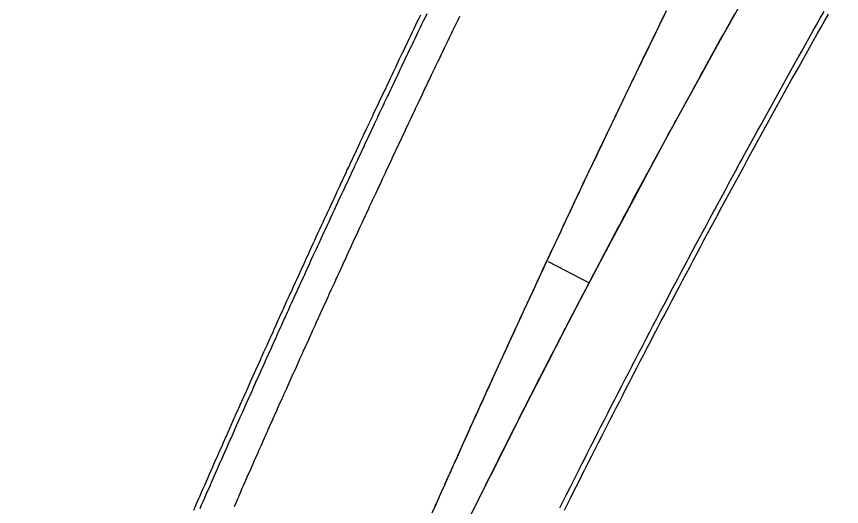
# Model space of a CAD drawing. Extents: x 2145147 to 2158018, y 137519 to 148068.
# Drawn here: x 2151045.1 to 2151152.9, y 141761.1 to 141825.1 of the extents above; entities that cross this region are included whole.
import ezdxf

# ---------------------------------------------------------------- set-up
doc = ezdxf.new("R2010")
doc.units = 0
doc.layers.add('PR_Align_Ramp_E', color=7, linetype='Continuous')
doc.layers.add('PR_Phasing_Pavement_1', color=7, linetype='Continuous')

msp = doc.modelspace()

# ---------------------------------------------------------------- linework, layer by layer
at = {"layer": 'PR_Align_Ramp_E'}
msp.add_lwpolyline([(2151114.58, 141793.07), (2151119.9, 141790.28)], dxfattribs=at)
msp.add_arc((2152388.44, 141125.03), 1432.39, 138.84043, 162.99163, dxfattribs=at)
at = {"layer": 'PR_Phasing_Pavement_1'}
for points in [[(2151099.42, 141760.24), (2151099.82, 141761.16), (2151100.23, 141762.08), (2151100.64, 141763), (2151101.05, 141763.91), (2151101.46, 141764.83), (2151101.87, 141765.75), (2151101.99, 141766.02), (2151102.28, 141766.66), (2151102.69, 141767.58), (2151103.1, 141768.5), (2151103.51, 141769.41), (2151103.93, 141770.33), (2151104.34, 141771.24), (2151104.75, 141772.16), (2151105.14, 141773.02), (2151105.17, 141773.07), (2151105.58, 141773.99), (2151106, 141774.9), (2151106.41, 141775.82), (2151106.83, 141776.73), (2151107.25, 141777.65), (2151107.66, 141778.56), (2151108.08, 141779.47), (2151108.32, 141780.01), (2151108.5, 141780.39), (2151108.92, 141781.3), (2151109.34, 141782.22), (2151109.76, 141783.13), (2151110.18, 141784.04), (2151110.6, 141784.95), (2151111.02, 141785.87), (2151111.44, 141786.78), (2151111.53, 141786.98), (2151111.86, 141787.69), (2151112.28, 141788.6), (2151112.71, 141789.52), (2151113.13, 141790.43), (2151113.55, 141791.34), (2151113.98, 141792.25), (2151114.4, 141793.16), (2151114.77, 141793.95), (2151114.83, 141794.07), (2151115.25, 141794.98), (2151115.68, 141795.89), (2151116.11, 141796.8), (2151116.54, 141797.71), (2151116.96, 141798.62), (2151117.39, 141799.53), (2151117.82, 141800.44), (2151118.04, 141800.91), (2151118.25, 141801.35), (2151118.68, 141802.26), (2151119.11, 141803.17), (2151119.54, 141804.08), (2151119.97, 141804.99), (2151120.41, 141805.9), (2151120.84, 141806.81), (2151121.27, 141807.71), (2151121.34, 141807.85), (2151121.7, 141808.62), (2151122.14, 141809.53), (2151122.57, 141810.44), (2151123.01, 141811.34), (2151123.44, 141812.25), (2151123.88, 141813.16), (2151124.32, 141814.07), (2151124.66, 141814.79), (2151124.75, 141814.97), (2151125.19, 141815.88), (2151125.63, 141816.78), (2151126.07, 141817.69), (2151126.5, 141818.6), (2151126.94, 141819.5), (2151127.38, 141820.41), (2151127.82, 141821.32), (2151128.01, 141821.71), (2151128.26, 141822.22), (2151128.7, 141823.13), (2151129.14, 141824.03), (2151129.58, 141824.94), (2151130.01, 141825.85)], [(2151099.69, 141760.87), (2151099.85, 141761.23), (2151099.92, 141761.38), (2151100.27, 141762.15), (2151100.32, 141762.28), (2151100.68, 141763.08), (2151100.72, 141763.18), (2151101.09, 141764.01), (2151101.12, 141764.08), (2151101.51, 141764.94), (2151101.53, 141764.98), (2151101.92, 141765.87), (2151101.93, 141765.88), (2151102.33, 141766.79), (2151102.34, 141766.8), (2151102.74, 141767.69), (2151102.75, 141767.72), (2151103.14, 141768.59), (2151103.17, 141768.65), (2151103.33, 141769), (2151103.55, 141769.49), (2151103.59, 141769.58), (2151103.96, 141770.39), (2151104.01, 141770.5), (2151104.36, 141771.29), (2151104.42, 141771.43), (2151104.77, 141772.19), (2151104.84, 141772.35), (2151105.17, 141773.09), (2151105.26, 141773.28), (2151105.58, 141773.99), (2151105.68, 141774.21), (2151105.99, 141774.89), (2151106.1, 141775.13), (2151106.4, 141775.79), (2151106.52, 141776.06), (2151106.81, 141776.69), (2151106.94, 141776.98), (2151107, 141777.12), (2151107.22, 141777.58), (2151107.37, 141777.91), (2151107.63, 141778.48), (2151107.79, 141778.83), (2151108.04, 141779.38), (2151108.21, 141779.76), (2151108.45, 141780.28), (2151108.63, 141780.68), (2151108.86, 141781.18), (2151108.9, 141781.26), (2151109.06, 141781.6), (2151109.27, 141782.07), (2151109.48, 141782.53), (2151109.68, 141782.97), (2151109.9, 141783.45), (2151110.1, 141783.87), (2151110.33, 141784.38), (2151110.51, 141784.77), (2151110.72, 141785.22), (2151110.75, 141785.3), (2151110.92, 141785.66), (2151111.18, 141786.22), (2151111.34, 141786.56), (2151111.61, 141787.14), (2151111.75, 141787.46), (2151112.03, 141788.07), (2151112.17, 141788.35), (2151112.46, 141788.99), (2151112.58, 141789.25), (2151112.89, 141789.91), (2151113, 141790.14), (2151113.32, 141790.83), (2151113.41, 141791.04), (2151113.75, 141791.75), (2151113.83, 141791.93), (2151114.18, 141792.67), (2151114.25, 141792.83), (2151114.47, 141793.3), (2151114.61, 141793.6), (2151114.67, 141793.72), (2151115.04, 141794.52), (2151115.08, 141794.62), (2151115.47, 141795.44), (2151115.5, 141795.51), (2151115.9, 141796.36), (2151115.92, 141796.41), (2151116.33, 141797.28), (2151116.34, 141797.3), (2151116.38, 141797.38), (2151116.76, 141798.2), (2151116.76, 141798.2), (2151117.18, 141799.09), (2151117.2, 141799.12), (2151117.6, 141799.98), (2151117.63, 141800.04), (2151118.02, 141800.88), (2151118.06, 141800.96), (2151118.25, 141801.36), (2151118.45, 141801.77), (2151118.5, 141801.88), (2151118.87, 141802.66), (2151118.93, 141802.79), (2151119.29, 141803.55), (2151119.37, 141803.71), (2151119.72, 141804.45), (2151119.8, 141804.63), (2151120.14, 141805.34), (2151120.24, 141805.55), (2151120.56, 141806.23), (2151120.68, 141806.47), (2151120.99, 141807.12), (2151121.11, 141807.38), (2151121.41, 141808.01), (2151121.55, 141808.3), (2151121.84, 141808.9), (2151121.99, 141809.22), (2151122.08, 141809.41), (2151122.26, 141809.8), (2151122.43, 141810.13), (2151122.69, 141810.69), (2151122.87, 141811.05), (2151123.12, 141811.58), (2151123.31, 141811.97), (2151123.55, 141812.47), (2151123.75, 141812.88), (2151123.97, 141813.36), (2151124.19, 141813.8), (2151124.4, 141814.25), (2151124.63, 141814.71), (2151124.83, 141815.14), (2151125.07, 141815.63), (2151125.26, 141816.03), (2151125.51, 141816.55), (2151125.69, 141816.91), (2151125.94, 141817.43), (2151125.96, 141817.46), (2151126.12, 141817.81), (2151126.4, 141818.39), (2151126.56, 141818.71), (2151126.85, 141819.31), (2151126.99, 141819.61), (2151127.3, 141820.24), (2151127.43, 141820.51), (2151127.75, 141821.17), (2151127.87, 141821.41), (2151128.2, 141822.09), (2151128.3, 141822.31), (2151128.65, 141823.02), (2151128.74, 141823.21), (2151129.09, 141823.95), (2151129.17, 141824.11), (2151129.54, 141824.87), (2151129.61, 141825.01), (2151129.99, 141825.8)], [(2151116.08, 141760.89), (2151116.52, 141761.78), (2151116.97, 141762.66), (2151117.42, 141763.55), (2151117.86, 141764.44), (2151118.31, 141765.32), (2151118.73, 141766.16), (2151118.76, 141766.21), (2151119.2, 141767.1), (2151119.65, 141767.98), (2151120.1, 141768.87), (2151120.55, 141769.75), (2151121, 141770.64), (2151121.45, 141771.52), (2151121.9, 141772.41), (2151122.17, 141772.92), (2151122.36, 141773.29), (2151122.81, 141774.18), (2151123.26, 141775.06), (2151123.72, 141775.94), (2151124.17, 141776.83), (2151124.63, 141777.71), (2151125.08, 141778.59), (2151125.54, 141779.47), (2151125.64, 141779.67), (2151126, 141780.35), (2151126.45, 141781.23), (2151126.91, 141782.12), (2151127.37, 141783), (2151127.83, 141783.88), (2151128.29, 141784.76), (2151128.75, 141785.64), (2151129.15, 141786.4), (2151129.21, 141786.52), (2151129.68, 141787.39), (2151130.14, 141788.27), (2151130.6, 141789.15), (2151131.07, 141790.03), (2151131.53, 141790.91), (2151132, 141791.78), (2151132.46, 141792.66), (2151132.7, 141793.11), (2151132.93, 141793.54), (2151133.39, 141794.41), (2151133.86, 141795.29), (2151134.33, 141796.17), (2151134.8, 141797.04), (2151135.27, 141797.92), (2151135.74, 141798.79), (2151136.21, 141799.67), (2151136.28, 141799.8), (2151136.68, 141800.54), (2151137.15, 141801.41), (2151137.63, 141802.29), (2151138.1, 141803.16), (2151138.57, 141804.03), (2151139.05, 141804.9), (2151139.52, 141805.78), (2151139.9, 141806.47), (2151140, 141806.65), (2151140.47, 141807.52), (2151140.95, 141808.39), (2151141.43, 141809.26), (2151141.91, 141810.13), (2151142.38, 141811), (2151142.86, 141811.87), (2151143.34, 141812.74), (2151143.55, 141813.12), (2151143.82, 141813.61), (2151144.3, 141814.48), (2151144.79, 141815.35), (2151145.27, 141816.22), (2151145.75, 141817.08), (2151146.23, 141817.95), (2151146.72, 141818.82), (2151147.2, 141819.68), (2151147.24, 141819.75), (2151147.69, 141820.55), (2151148.17, 141821.42), (2151148.66, 141822.28), (2151149.15, 141823.15), (2151149.64, 141824.01), (2151150.12, 141824.88), (2151150.61, 141825.74)], [(2151068.25, 141760.6), (2151068.47, 141761.1), (2151068.67, 141761.54), (2151068.87, 141762.02), (2151069.08, 141762.49), (2151069.27, 141762.93), (2151069.49, 141763.43), (2151069.68, 141763.85), (2151069.85, 141764.24), (2151069.91, 141764.38), (2151070.08, 141764.77), (2151070.32, 141765.32), (2151070.48, 141765.69), (2151070.74, 141766.27), (2151070.89, 141766.61), (2151071.15, 141767.21), (2151071.29, 141767.52), (2151071.57, 141768.16), (2151071.69, 141768.44), (2151071.99, 141769.1), (2151072.1, 141769.36), (2151072.4, 141770.04), (2151072.51, 141770.27), (2151072.82, 141770.99), (2151072.91, 141771.19), (2151073.24, 141771.93), (2151073.32, 141772.11), (2151073.5, 141772.51), (2151073.66, 141772.87), (2151073.72, 141773.02), (2151074.08, 141773.82), (2151074.13, 141773.94), (2151074.5, 141774.76), (2151074.54, 141774.85), (2151074.92, 141775.7), (2151074.95, 141775.77), (2151075.34, 141776.64), (2151075.36, 141776.68), (2151075.76, 141777.58), (2151075.77, 141777.6), (2151076.18, 141778.52), (2151076.18, 141778.52), (2151076.59, 141779.43), (2151076.6, 141779.46), (2151077, 141780.34), (2151077.03, 141780.41), (2151077.19, 141780.77), (2151077.41, 141781.26), (2151077.45, 141781.35), (2151077.82, 141782.17), (2151077.87, 141782.29), (2151078.23, 141783.08), (2151078.3, 141783.23), (2151078.65, 141784), (2151078.72, 141784.17), (2151079.06, 141784.91), (2151079.15, 141785.11), (2151079.47, 141785.82), (2151079.57, 141786.05), (2151079.89, 141786.74), (2151080, 141786.99), (2151080.3, 141787.65), (2151080.43, 141787.93), (2151080.72, 141788.56), (2151080.85, 141788.86), (2151080.92, 141789), (2151081.13, 141789.47), (2151081.28, 141789.8), (2151081.55, 141790.39), (2151081.71, 141790.74), (2151081.97, 141791.3), (2151082.14, 141791.68), (2151082.38, 141792.21), (2151082.57, 141792.62), (2151082.8, 141793.12), (2151082.84, 141793.2), (2151083, 141793.56), (2151083.22, 141794.03), (2151083.43, 141794.49), (2151083.64, 141794.94), (2151083.86, 141795.43), (2151084.05, 141795.85), (2151084.29, 141796.37), (2151084.47, 141796.77), (2151084.69, 141797.22), (2151084.72, 141797.3), (2151084.9, 141797.68), (2151085.16, 141798.24), (2151085.31, 141798.59), (2151085.59, 141799.18), (2151085.74, 141799.49), (2151086.02, 141800.11), (2151086.16, 141800.4), (2151086.46, 141801.05), (2151086.58, 141801.32), (2151086.89, 141801.99), (2151087, 141802.22), (2151087.32, 141802.92), (2151087.42, 141803.13), (2151087.76, 141803.86), (2151087.85, 141804.04), (2151088.2, 141804.79), (2151088.27, 141804.95), (2151088.49, 141805.42), (2151088.63, 141805.73), (2151088.69, 141805.86), (2151089.07, 141806.66), (2151089.12, 141806.77), (2151089.51, 141807.6), (2151089.54, 141807.67), (2151089.94, 141808.53), (2151089.97, 141808.58), (2151090.38, 141809.46), (2151090.4, 141809.49), (2151090.43, 141809.57), (2151090.82, 141810.4), (2151090.82, 141810.4), (2151091.25, 141811.3), (2151091.26, 141811.33), (2151091.68, 141812.21), (2151091.7, 141812.27), (2151092.1, 141813.12), (2151092.14, 141813.2), (2151092.34, 141813.61), (2151092.53, 141814.02), (2151092.58, 141814.13), (2151092.96, 141814.93), (2151093.02, 141815.06), (2151093.39, 141815.83), (2151093.46, 141815.99), (2151093.82, 141816.74), (2151093.91, 141816.93), (2151094.25, 141817.65), (2151094.35, 141817.86), (2151094.68, 141818.55), (2151094.79, 141818.79), (2151095.11, 141819.46), (2151095.24, 141819.72), (2151095.54, 141820.36), (2151095.68, 141820.65), (2151095.97, 141821.27), (2151096.13, 141821.58), (2151096.22, 141821.78), (2151096.41, 141822.17), (2151096.57, 141822.51), (2151096.84, 141823.07), (2151097.02, 141823.44), (2151097.27, 141823.98), (2151097.46, 141824.38), (2151097.71, 141824.88), (2151097.91, 141825.3)], [(2151069.08, 141760.83), (2151069.28, 141761.28), (2151069.48, 141761.75), (2151069.69, 141762.22), (2151069.88, 141762.67), (2151070.1, 141763.17), (2151070.29, 141763.58), (2151070.46, 141763.97), (2151070.52, 141764.11), (2151070.69, 141764.5), (2151070.93, 141765.05), (2151071.09, 141765.42), (2151071.35, 141766), (2151071.5, 141766.34), (2151071.76, 141766.94), (2151071.9, 141767.26), (2151072.18, 141767.89), (2151072.3, 141768.17), (2151072.6, 141768.83), (2151072.71, 141769.09), (2151073.01, 141769.77), (2151073.12, 141770), (2151073.43, 141770.72), (2151073.52, 141770.92), (2151073.85, 141771.66), (2151073.93, 141771.84), (2151074.11, 141772.24), (2151074.27, 141772.6), (2151074.33, 141772.75), (2151074.69, 141773.54), (2151074.74, 141773.67), (2151075.11, 141774.48), (2151075.15, 141774.58), (2151075.53, 141775.43), (2151075.56, 141775.5), (2151075.95, 141776.37), (2151075.97, 141776.41), (2151076.37, 141777.31), (2151076.38, 141777.33), (2151076.79, 141778.24), (2151076.79, 141778.25), (2151077.2, 141779.16), (2151077.21, 141779.19), (2151077.61, 141780.07), (2151077.63, 141780.13), (2151077.8, 141780.49), (2151078.02, 141780.98), (2151078.06, 141781.07), (2151078.43, 141781.9), (2151078.48, 141782.01), (2151078.84, 141782.81), (2151078.91, 141782.95), (2151079.25, 141783.72), (2151079.33, 141783.89), (2151079.67, 141784.64), (2151079.76, 141784.83), (2151080.08, 141785.55), (2151080.18, 141785.77), (2151080.49, 141786.46), (2151080.61, 141786.71), (2151080.91, 141787.38), (2151081.03, 141787.65), (2151081.32, 141788.29), (2151081.46, 141788.59), (2151081.52, 141788.73), (2151081.74, 141789.2), (2151081.89, 141789.53), (2151082.16, 141790.11), (2151082.32, 141790.46), (2151082.57, 141791.02), (2151082.75, 141791.4), (2151082.99, 141791.93), (2151083.18, 141792.34), (2151083.41, 141792.84), (2151083.44, 141792.93), (2151083.6, 141793.28), (2151083.82, 141793.76), (2151084.04, 141794.22), (2151084.24, 141794.67), (2151084.47, 141795.15), (2151084.66, 141795.58), (2151084.9, 141796.09), (2151085.08, 141796.49), (2151085.29, 141796.94), (2151085.33, 141797.03), (2151085.5, 141797.4), (2151085.76, 141797.96), (2151085.92, 141798.31), (2151086.19, 141798.9), (2151086.34, 141799.22), (2151086.63, 141799.83), (2151086.76, 141800.12), (2151087.06, 141800.77), (2151087.18, 141801.03), (2151087.49, 141801.71), (2151087.6, 141801.94), (2151087.93, 141802.64), (2151088.03, 141802.85), (2151088.37, 141803.58), (2151088.45, 141803.76), (2151088.8, 141804.51), (2151088.87, 141804.67), (2151089.1, 141805.14), (2151089.24, 141805.44), (2151089.3, 141805.58), (2151089.67, 141806.38), (2151089.72, 141806.48), (2151090.11, 141807.31), (2151090.15, 141807.39), (2151090.55, 141808.25), (2151090.57, 141808.3), (2151090.99, 141809.18), (2151091, 141809.21), (2151091.04, 141809.29), (2151091.42, 141810.11), (2151091.42, 141810.11), (2151091.85, 141811.02), (2151091.86, 141811.05), (2151092.28, 141811.93), (2151092.3, 141811.98), (2151092.71, 141812.83), (2151092.74, 141812.91), (2151092.94, 141813.32), (2151093.13, 141813.74), (2151093.19, 141813.85), (2151093.56, 141814.64), (2151093.63, 141814.78), (2151093.99, 141815.55), (2151094.07, 141815.71), (2151094.42, 141816.45), (2151094.51, 141816.64), (2151094.85, 141817.36), (2151094.95, 141817.57), (2151095.28, 141818.27), (2151095.4, 141818.5), (2151095.71, 141819.17), (2151095.84, 141819.43), (2151096.14, 141820.07), (2151096.28, 141820.36), (2151096.58, 141820.98), (2151096.73, 141821.3), (2151096.82, 141821.49), (2151097.01, 141821.88), (2151097.17, 141822.23), (2151097.44, 141822.79), (2151097.62, 141823.16), (2151097.87, 141823.69), (2151098.06, 141824.09), (2151098.31, 141824.59), (2151098.51, 141825.02), (2151098.74, 141825.5)], [(2151073.55, 141761.06), (2151073.77, 141761.56), (2151073.95, 141761.98), (2151074.12, 141762.36), (2151074.18, 141762.5), (2151074.35, 141762.89), (2151074.59, 141763.45), (2151074.75, 141763.81), (2151075.01, 141764.39), (2151075.16, 141764.72), (2151075.42, 141765.33), (2151075.56, 141765.64), (2151075.84, 141766.27), (2151075.96, 141766.55), (2151076.25, 141767.21), (2151076.37, 141767.47), (2151076.67, 141768.15), (2151076.77, 141768.38), (2151077.09, 141769.1), (2151077.18, 141769.3), (2151077.5, 141770.04), (2151077.58, 141770.21), (2151077.76, 141770.61), (2151077.92, 141770.98), (2151077.99, 141771.13), (2151078.34, 141771.92), (2151078.4, 141772.04), (2151078.76, 141772.86), (2151078.8, 141772.95), (2151079.18, 141773.8), (2151079.21, 141773.87), (2151079.6, 141774.74), (2151079.62, 141774.78), (2151080.02, 141775.67), (2151080.03, 141775.69), (2151080.44, 141776.6), (2151080.44, 141776.61), (2151080.85, 141777.52), (2151080.86, 141777.55), (2151081.25, 141778.43), (2151081.28, 141778.49), (2151081.44, 141778.85), (2151081.67, 141779.34), (2151081.71, 141779.43), (2151082.08, 141780.25), (2151082.13, 141780.37), (2151082.49, 141781.16), (2151082.55, 141781.31), (2151082.9, 141782.08), (2151082.97, 141782.24), (2151083.31, 141782.99), (2151083.4, 141783.18), (2151083.72, 141783.9), (2151083.82, 141784.12), (2151084.14, 141784.81), (2151084.25, 141785.06), (2151084.55, 141785.72), (2151084.68, 141785.99), (2151084.96, 141786.63), (2151085.1, 141786.93), (2151085.17, 141787.07), (2151085.38, 141787.54), (2151085.53, 141787.87), (2151085.79, 141788.45), (2151085.96, 141788.8), (2151086.21, 141789.36), (2151086.38, 141789.74), (2151086.63, 141790.27), (2151086.81, 141790.67), (2151087.04, 141791.18), (2151087.08, 141791.26), (2151087.24, 141791.61), (2151087.46, 141792.09), (2151087.67, 141792.55), (2151087.88, 141792.99), (2151088.1, 141793.48), (2151088.29, 141793.9), (2151088.53, 141794.42), (2151088.71, 141794.81), (2151088.92, 141795.27), (2151088.96, 141795.35), (2151089.13, 141795.72), (2151089.39, 141796.29), (2151089.55, 141796.63), (2151089.82, 141797.22), (2151089.97, 141797.54), (2151090.26, 141798.15), (2151090.39, 141798.44), (2151090.69, 141799.09), (2151090.81, 141799.35), (2151091.12, 141800.02), (2151091.23, 141800.26), (2151091.56, 141800.95), (2151091.65, 141801.16), (2151091.99, 141801.89), (2151092.08, 141802.07), (2151092.43, 141802.82), (2151092.5, 141802.98), (2151092.72, 141803.45), (2151092.86, 141803.75), (2151092.92, 141803.88), (2151093.3, 141804.68), (2151093.35, 141804.79), (2151093.73, 141805.62), (2151093.77, 141805.69), (2151094.17, 141806.55), (2151094.19, 141806.6), (2151094.61, 141807.48), (2151094.62, 141807.51), (2151094.66, 141807.59), (2151095.04, 141808.41), (2151095.04, 141808.41), (2151095.47, 141809.32), (2151095.48, 141809.34), (2151095.9, 141810.22), (2151095.92, 141810.27), (2151096.32, 141811.12), (2151096.36, 141811.2), (2151096.55, 141811.62), (2151096.75, 141812.03), (2151096.8, 141812.13), (2151097.18, 141812.93), (2151097.24, 141813.07), (2151097.61, 141813.84), (2151097.68, 141813.99), (2151098.03, 141814.74), (2151098.12, 141814.92), (2151098.46, 141815.64), (2151098.56, 141815.85), (2151098.89, 141816.55), (2151099.01, 141816.78), (2151099.32, 141817.45), (2151099.45, 141817.71), (2151099.75, 141818.35), (2151099.89, 141818.64), (2151100.19, 141819.25), (2151100.34, 141819.57), (2151100.43, 141819.76), (2151100.62, 141820.16), (2151100.78, 141820.5), (2151101.05, 141821.06), (2151101.23, 141821.43), (2151101.48, 141821.96), (2151101.67, 141822.35), (2151101.91, 141822.86), (2151102.12, 141823.28), (2151102.35, 141823.76), (2151102.56, 141824.21), (2151102.78, 141824.66), (2151103.01, 141825.14)], [(2151104.91, 141760.88), (2151105.35, 141761.78), (2151105.8, 141762.67), (2151106.24, 141763.57), (2151106.37, 141763.83), (2151106.69, 141764.46), (2151107.14, 141765.36), (2151107.58, 141766.25), (2151108.03, 141767.15), (2151108.48, 141768.04), (2151108.93, 141768.93), (2151109.38, 141769.83), (2151109.8, 141770.66), (2151109.83, 141770.72), (2151110.28, 141771.61), (2151110.73, 141772.5), (2151111.18, 141773.4), (2151111.64, 141774.29), (2151112.09, 141775.18), (2151112.54, 141776.07), (2151113, 141776.96), (2151113.26, 141777.48), (2151113.45, 141777.85), (2151113.91, 141778.74), (2151114.37, 141779.63), (2151114.83, 141780.52), (2151115.28, 141781.41), (2151115.74, 141782.3), (2151116.2, 141783.19), (2151116.66, 141784.07), (2151116.76, 141784.27), (2151117.12, 141784.96), (2151117.58, 141785.85), (2151118.04, 141786.74), (2151118.51, 141787.62), (2151118.97, 141788.51), (2151119.43, 141789.39), (2151119.9, 141790.28), (2151120.3, 141791.05), (2151120.36, 141791.17), (2151120.83, 141792.05), (2151121.29, 141792.94), (2151121.76, 141793.82), (2151122.23, 141794.7), (2151122.69, 141795.59), (2151123.16, 141796.47), (2151123.63, 141797.35), (2151123.87, 141797.8), (2151124.1, 141798.24), (2151124.57, 141799.12), (2151125.04, 141800), (2151125.51, 141800.88), (2151125.99, 141801.77), (2151126.46, 141802.65), (2151126.93, 141803.53), (2151127.41, 141804.41), (2151127.48, 141804.54), (2151127.88, 141805.29), (2151128.36, 141806.17), (2151128.83, 141807.05), (2151129.31, 141807.93), (2151129.79, 141808.81), (2151130.26, 141809.68), (2151130.74, 141810.56), (2151131.12, 141811.26), (2151131.22, 141811.44), (2151131.7, 141812.32), (2151132.18, 141813.2), (2151132.66, 141814.07), (2151133.14, 141814.95), (2151133.62, 141815.82), (2151134.11, 141816.7), (2151134.59, 141817.58), (2151134.8, 141817.96), (2151135.07, 141818.45), (2151135.56, 141819.33), (2151136.04, 141820.2), (2151136.53, 141821.07), (2151137.01, 141821.95), (2151137.5, 141822.82), (2151137.99, 141823.7), (2151138.48, 141824.57), (2151138.52, 141824.64), (2151138.97, 141825.44)], [(2151116.68, 141760.59), (2151117.12, 141761.48), (2151117.57, 141762.36), (2151118.01, 141763.25), (2151118.46, 141764.14), (2151118.9, 141765.02), (2151119.32, 141765.86), (2151119.35, 141765.91), (2151119.8, 141766.8), (2151120.25, 141767.68), (2151120.7, 141768.57), (2151121.14, 141769.45), (2151121.6, 141770.34), (2151122.05, 141771.22), (2151122.5, 141772.11), (2151122.76, 141772.62), (2151122.95, 141772.99), (2151123.4, 141773.87), (2151123.86, 141774.76), (2151124.31, 141775.64), (2151124.76, 141776.52), (2151125.22, 141777.4), (2151125.67, 141778.28), (2151126.13, 141779.17), (2151126.23, 141779.36), (2151126.59, 141780.05), (2151127.05, 141780.93), (2151127.5, 141781.81), (2151127.96, 141782.69), (2151128.42, 141783.57), (2151128.88, 141784.45), (2151129.34, 141785.33), (2151129.74, 141786.09), (2151129.8, 141786.21), (2151130.27, 141787.08), (2151130.73, 141787.96), (2151131.19, 141788.84), (2151131.66, 141789.72), (2151132.12, 141790.59), (2151132.58, 141791.47), (2151133.05, 141792.35), (2151133.29, 141792.79), (2151133.52, 141793.22), (2151133.98, 141794.1), (2151134.45, 141794.98), (2151134.92, 141795.85), (2151135.39, 141796.73), (2151135.86, 141797.6), (2151136.33, 141798.48), (2151136.8, 141799.35), (2151136.87, 141799.48), (2151137.27, 141800.22), (2151137.74, 141801.1), (2151138.21, 141801.97), (2151138.68, 141802.84), (2151139.16, 141803.71), (2151139.63, 141804.59), (2151140.11, 141805.46), (2151140.49, 141806.15), (2151140.58, 141806.33), (2151141.06, 141807.2), (2151141.53, 141808.07), (2151142.01, 141808.94), (2151142.49, 141809.81), (2151142.97, 141810.68), (2151143.45, 141811.55), (2151143.93, 141812.42), (2151144.14, 141812.8), (2151144.41, 141813.29), (2151144.89, 141814.16), (2151145.37, 141815.02), (2151145.85, 141815.89), (2151146.33, 141816.76), (2151146.82, 141817.63), (2151147.3, 141818.49), (2151147.79, 141819.36), (2151147.82, 141819.43), (2151148.27, 141820.22), (2151148.76, 141821.09), (2151149.24, 141821.96), (2151149.73, 141822.82), (2151150.22, 141823.69), (2151150.7, 141824.55), (2151151.19, 141825.41)]]:
    msp.add_lwpolyline(points, dxfattribs=at)

doc.saveas('drawing.dxf')
